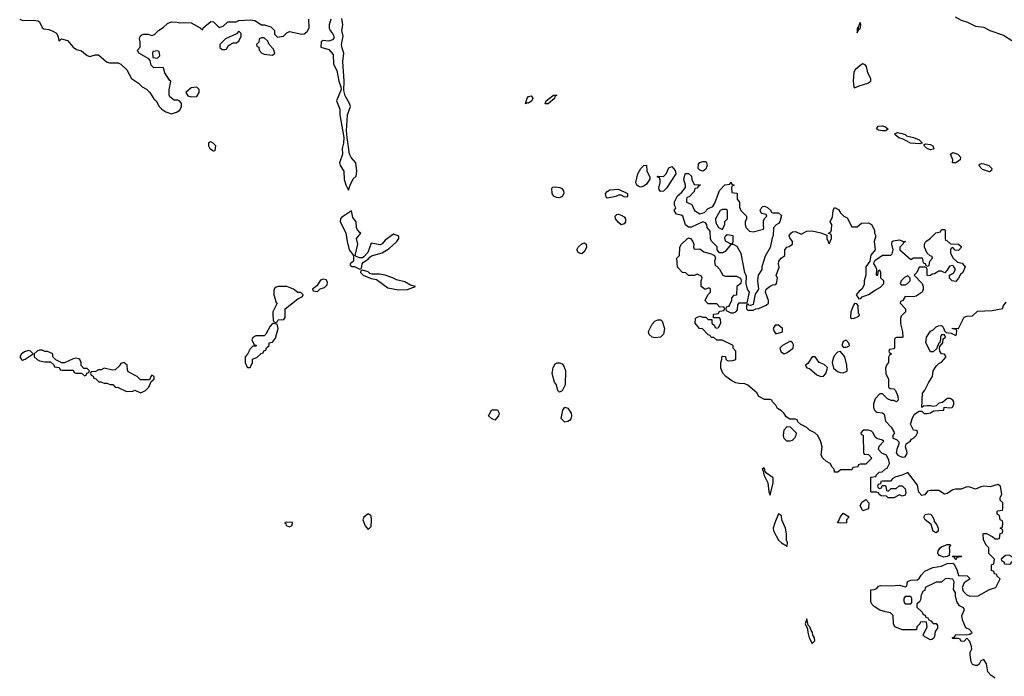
# Model space of a CAD drawing. Header units: inches. Extents: x 2380053 to 2584298, y 380219 to 546618.
# Tile 299 of 656: x 2461810 to 2468816, y 521098 to 525767. Entities that reach past the tile are written whole.
import ezdxf

# ---------------------------------------------------------------- set-up
doc = ezdxf.new("R2010")
doc.units = ezdxf.units.IN
doc.header["$MEASUREMENT"] = 0
doc.layers.add('C4562', color=7, linetype='Continuous')

msp = doc.modelspace()

# ---------------------------------------------------------------- linework, layer by layer
at = {"layer": 'C4562', "color": 2}
for points, elevation in [([(2461810, 525772), (2461830, 525762), (2461910, 525764.7), (2461938, 525758), (2461950.8, 525750.8), (2461970, 525712), (2461982, 525702), (2462016.8, 525696.8), (2462046.4, 525686.4), (2462071.1, 525671.1), (2462082, 525650), (2462090, 525614), (2462108, 525632), (2462150, 525618), (2462190, 525571.3), (2462215.3, 525555.3), (2462250, 525546), (2462290, 525511.3), (2462310, 525504.7), (2462350, 525518), (2462370, 525518), (2462426.8, 525466.8), (2462450, 525461), (2462510, 525461), (2462530, 525451.3), (2462571.3, 525410), (2462604.7, 525350), (2462655.3, 525315.3), (2462682, 525290), (2462712.8, 525272.8), (2462736, 525250), (2462765.4, 525205.4), (2462782, 525190), (2462802, 525150), (2462822, 525130), (2462850, 525111.3), (2462890, 525098), (2462926, 525110), (2462950, 525124.7), (2462962, 525150), (2462962, 525170), (2462950, 525188), (2462934.6, 525194.6), (2462910, 525195.3), (2462879, 525219), (2462873.2, 525233.2), (2462872.9, 525267.1), (2462886, 525330), (2462876.4, 525336.4), (2462842, 525390), (2462836.4, 525416.4), (2462830, 525426), (2462764.7, 525424.7), (2462744.7, 525444.7), (2462738, 525478), (2462728.4, 525488.4), (2462658, 525530), (2462648, 525550), (2462667.3, 525572.7), (2462668, 525610), (2462662, 525630), (2462668, 525650), (2462680.2, 525659.8), (2462690, 525664.7), (2462723.6, 525663.6), (2462750, 525654), (2462770, 525662), (2462798, 525690), (2462830, 525711), (2462861, 525739), (2462890, 525752.4), (2462930.4, 525750.4), (2462950, 525744.9), (2462990, 525748), (2463030, 525744.9), (2463094, 525710), (2463110, 525694), (2463115.3, 525710), (2463170, 525754.8), (2463190, 525752), (2463230, 525711), (2463258.6, 525721.4), (2463290, 525750.8), (2463350, 525751.3), (2463370, 525762), (2463450, 525766), (2463482, 525762), (2463530, 525731.3), (2463550.9, 525730.9), (2463596, 525716), (2463622, 525690), (2463623.6, 525663.6), (2463643.6, 525643.6), (2463686, 525650), (2463710, 525674), (2463730, 525682), (2463816.5, 525663.5), (2463833.2, 525666.8), (2463856.5, 525683.5), (2463868.7, 525710), (2463868, 525770)], 62), ([(2464024.7, 525770), (2464011.3, 525730), (2464011.3, 525710), (2464018, 525690), (2464036, 525670), (2464046, 525650), (2464044.7, 525635.3), (2464035.3, 525624.7), (2464010, 525615.3), (2463970, 525618), (2463954, 525610), (2463952.7, 525572.7), (2464010, 525554), (2464039.6, 525519.6), (2464042, 525450), (2464066.4, 525406.4), (2464080.7, 525330), (2464096, 525290), (2464098, 525270), (2464064.7, 525190), (2464086.8, 525130), (2464086.8, 525090), (2464116, 524930), (2464114.8, 524890), (2464104, 524850), (2464106.8, 524810), (2464084.7, 524750), (2464091, 524730), (2464117.3, 524690), (2464118.8, 524630), (2464130, 524592), (2464150, 524554), (2464161.2, 524590), (2464183.9, 524636.1), (2464204.7, 524655.3), (2464209.2, 524690), (2464200.9, 524750), (2464168.2, 524788.2), (2464156.9, 524810), (2464139.3, 524930), (2464136.2, 524976.2), (2464141.6, 525090), (2464163.7, 525150), (2464157.2, 525170), (2464125.1, 525225.1), (2464116.5, 525263.5), (2464118.4, 525330), (2464109.3, 525470), (2464117.2, 525530), (2464103.9, 525563.9), (2464099.7, 525590), (2464112.7, 525650), (2464101.6, 525690), (2464109.5, 525730), (2464103.3, 525776.7)], 62), ([(2468466.4, 525786.4), (2468510, 525764.7), (2468554, 525750), (2468610, 525722), (2468670, 525714), (2468714, 525690), (2468810, 525658), (2468870, 525618)], 62), ([(2468750, 521085.2), (2468722.5, 521102.5), (2468699, 521130), (2468690, 521186), (2468670, 521218), (2468650, 521208), (2468636, 521184), (2468624.7, 521175.3), (2468610, 521174), (2468590, 521182), (2468580.9, 521200.9), (2468573.2, 521250), (2468574, 521270), (2468585.2, 521290), (2468583.7, 521310), (2468570, 521344), (2468550, 521368), (2468530, 521348), (2468510, 521346), (2468502, 521362), (2468490, 521366), (2468450, 521366), (2468446, 521370), (2468462, 521378), (2468470, 521394), (2468550, 521392), (2468570, 521398), (2468588, 521410), (2468568, 521430), (2468542.7, 521442.7), (2468518.6, 521498.6), (2468514.5, 521530), (2468532.3, 521572.3), (2468525.2, 521585.2), (2468498, 521598), (2468478, 521630), (2468468, 521670), (2468468, 521690), (2468454, 521714), (2468459, 521770), (2468449, 521789), (2468407.1, 521792.9), (2468394, 521790), (2468370, 521766), (2468330, 521766), (2468254, 521730), (2468251.6, 521708.4), (2468238, 521702), (2468223.6, 521676.4), (2468219.6, 521640.4), (2468212.7, 521627.3), (2468194, 521610), (2468194, 521590), (2468232.7, 521552.7), (2468238, 521538), (2468252.7, 521532.7), (2468258, 521518), (2468272.7, 521512.7), (2468278, 521498), (2468292.7, 521492.7), (2468310, 521474), (2468330, 521474), (2468339.6, 521459.6), (2468339.6, 521440.4), (2468323.6, 521416.4), (2468319.6, 521380.4), (2468312.7, 521367.3), (2468299.6, 521360.4), (2468290, 521358), (2468250, 521378), (2468238, 521390), (2468266, 521450), (2468262, 521482), (2468250, 521486), (2468218, 521482), (2468214, 521470), (2468194, 521450), (2468191.6, 521428.4), (2468090, 521428.7), (2468038, 521450), (2468028, 521470), (2468026, 521530), (2468006, 521550), (2467970, 521555.3), (2467930, 521568), (2467890, 521594), (2467874, 521610), (2467865.2, 521630), (2467867.3, 521712.7), (2467890, 521714), (2467910, 521722), (2467922, 521738), (2467936.4, 521743.6), (2468010, 521741), (2468070, 521744.7), (2468110, 521734), (2468122, 521738), (2468127.3, 521772.7), (2468150, 521782), (2468196.4, 521783.6), (2468210, 521792), (2468223.7, 521816.3), (2468250, 521844.7), (2468308.4, 521871.6), (2468370, 521881), (2468410, 521898.8), (2468450, 521902), (2468456.9, 521896.9), (2468478, 521858), (2468490, 521814), (2468551.6, 521811.6), (2468574, 521790), (2468530, 521762), (2468515.5, 521730), (2468523.4, 521703.4), (2468550, 521678), (2468570, 521666.8), (2468630, 521670.8), (2468710, 521716), (2468755.3, 521730), (2468786, 521790), (2468766, 521810), (2468762, 521822), (2468747.3, 521827.3), (2468742, 521842), (2468726, 521850), (2468726, 521890), (2468742, 521898), (2468746, 521930), (2468706, 521970), (2468706, 522010), (2468688.4, 522028.4), (2468668.4, 522068.4), (2468666, 522110), (2468670, 522114), (2468690, 522114), (2468734, 522090), (2468750, 522074), (2468770, 522074), (2468782, 522078), (2468787.3, 522112.7), (2468802, 522118), (2468806, 522130), (2468802, 522142), (2468786, 522150), (2468802, 522158), (2468806, 522190), (2468802, 522202), (2468786, 522210), (2468782, 522242), (2468766, 522250), (2468766, 522270), (2468770, 522274), (2468802, 522278), (2468806, 522290), (2468806, 522330), (2468786, 522350), (2468786, 522370), (2468798, 522390), (2468788.9, 522448.9), (2468770, 522462), (2468714.4, 522445.6), (2468670.9, 522449.1), (2468650, 522445.2), (2468610, 522428.7), (2468570, 522442), (2468550, 522444), (2468510, 522428), (2468468.7, 522428.7), (2468450, 522422.7), (2468410, 522397.2), (2468390, 522394), (2468350, 522419.3), (2468290, 522419), (2468270, 522415.3), (2468250, 522388.7), (2468230, 522384), (2468207.3, 522407.3), (2468197.5, 522457.5), (2468130, 522548), (2468088.4, 522528.4), (2468043.6, 522516.4), (2468018, 522502), (2468010, 522486), (2467950, 522486), (2467938, 522482), (2467934, 522466), (2467918, 522462), (2467914, 522450), (2467918, 522438), (2467930, 522434), (2467942, 522438), (2467946, 522454), (2467970, 522454), (2467974, 522450), (2467978, 522418), (2467990, 522414), (2468010, 522434), (2468047.3, 522432.7), (2468068, 522452), (2468090, 522451.3), (2468110.6, 522430.6), (2468116, 522404), (2468110, 522386), (2468090, 522378), (2468070, 522388), (2468030, 522366), (2467990, 522366), (2467978, 522378), (2467940.4, 522380.4), (2467926, 522390), (2467922, 522402), (2467910, 522406), (2467870, 522406), (2467866, 522410), (2467867.3, 522512.7), (2467902, 522518), (2467906, 522530), (2467926, 522550), (2467947.3, 522552.7), (2467970, 522574), (2467982, 522578), (2467998, 522610), (2467994, 522634), (2467978, 522670), (2467944, 522684), (2467922, 522710), (2467924.7, 522735.3), (2467958, 522770), (2467950, 522778), (2467910, 522788.7), (2467898, 522798), (2467882, 522830), (2467870, 522842), (2467850, 522848.7), (2467812.7, 522847.3), (2467794, 522830), (2467798, 522818), (2467810, 522814), (2467812.7, 522807.3), (2467814, 522690), (2467818, 522678), (2467850, 522674), (2467874, 522650), (2467830, 522606), (2467790, 522606), (2467778, 522602), (2467772.7, 522587.3), (2467738, 522582), (2467730, 522566), (2467650, 522566), (2467631.6, 522548.4), (2467608.4, 522548.4), (2467606, 522570), (2467590, 522586), (2467578, 522610), (2467550, 522624), (2467524, 522650), (2467514, 522670), (2467519, 522730), (2467510, 522766), (2467488, 522810), (2467468, 522830), (2467429.1, 522849.1), (2467410, 522868), (2467367.3, 522887.3), (2467347.3, 522907.3), (2467342, 522922), (2467330, 522926), (2467290, 522926), (2467263.1, 522943.1), (2467250, 522966), (2467230, 522986), (2467203.1, 523003.1), (2467190, 523026), (2467166, 523050), (2467162, 523062), (2467150, 523066), (2467110, 523066), (2467070, 523088), (2467054.6, 523114.6), (2466990, 523168), (2466970, 523178), (2466930, 523179), (2466905.2, 523185.2), (2466878, 523198), (2466835.3, 523230), (2466814, 523254), (2466798, 523290), (2466798, 523330), (2466806, 523350), (2466806, 523370), (2466810, 523374), (2466832.7, 523372.7), (2466834, 523350), (2466850, 523342), (2466883.6, 523343.6), (2466906, 523350), (2466906, 523410), (2466886, 523430), (2466886, 523450), (2466807.3, 523487.3), (2466770, 523488), (2466750, 523506), (2466730, 523506), (2466722, 523522), (2466710, 523526), (2466668, 523568), (2466648, 523570), (2466615.3, 523610), (2466618, 523642), (2466626, 523650), (2466650, 523658), (2466670, 523652), (2466692, 523652), (2466710, 523634), (2466734, 523634), (2466734, 523610), (2466752.7, 523592.7), (2466758, 523578), (2466770, 523574), (2466782, 523578), (2466798, 523610), (2466796.4, 523636.4), (2466790, 523646), (2466746, 523646), (2466746, 523670), (2466750, 523674), (2466782, 523678), (2466790, 523694), (2466822, 523698), (2466826, 523710), (2466822, 523722), (2466790, 523726), (2466770, 523746), (2466710, 523746), (2466690, 523766), (2466688.4, 523771.6), (2466708.4, 523811.6), (2466726, 523830), (2466726, 523850), (2466718, 523858), (2466710, 523858), (2466688.4, 523848.4), (2466658, 523870), (2466658, 523910), (2466666, 523930), (2466662, 523942), (2466630, 523958), (2466612, 523948), (2466568.4, 523948.4), (2466550, 523966), (2466526, 523970), (2466490, 524006), (2466486, 524070), (2466506, 524090), (2466508, 524150), (2466519, 524170), (2466562, 524210), (2466570, 524214.8), (2466582, 524210), (2466598.8, 524190), (2466606, 524170), (2466604.7, 524150), (2466610, 524134), (2466650, 524138), (2466676.9, 524116.9), (2466730, 524102), (2466754, 524090), (2466762, 524070), (2466754, 524050), (2466758, 524018), (2466770, 524014), (2466790, 523994), (2466814, 523950), (2466830, 523942), (2466910, 523942), (2466938, 523930), (2466942.8, 523910), (2466941, 523890), (2466912, 523870), (2466911.6, 523808.4), (2466890, 523806), (2466874, 523790), (2466874, 523770), (2466859.6, 523740.4), (2466852.7, 523727.3), (2466838, 523722), (2466834, 523710), (2466838, 523698), (2466870, 523682), (2466890, 523682), (2466906, 523690), (2466916.4, 523703.6), (2466920.4, 523739.6), (2466930, 523754), (2466986, 523754), (2467004, 523830), (2466988.7, 523850), (2466979, 523890), (2466980.4, 523940.4), (2466969.1, 523969.1), (2466944, 524104), (2466915.3, 524155.3), (2466890, 524168.7), (2466870, 524168), (2466830, 524119.3), (2466810, 524108.7), (2466788.4, 524108.4), (2466774, 524130), (2466771.8, 524151.8), (2466735.1, 524190), (2466725.8, 524205.8), (2466722, 524262), (2466702.7, 524290), (2466699, 524310), (2466690, 524322), (2466670, 524329.2), (2466590, 524291.8), (2466570, 524292), (2466548.2, 524308.2), (2466528.7, 524368.7), (2466516.4, 524376.4), (2466484, 524384), (2466478, 524390), (2466468, 524410), (2466478, 524430), (2466468.7, 524448.7), (2466468.9, 524471.1), (2466490, 524514), (2466520.4, 524539.6), (2466547.3, 524572.7), (2466548, 524590), (2466535.3, 524630), (2466546, 524670), (2466550, 524674), (2466570, 524674), (2466590, 524654), (2466592, 524630), (2466610, 524594), (2466651.6, 524591.6), (2466650, 524586), (2466638, 524582), (2466634, 524570), (2466614, 524566), (2466610, 524546), (2466572.7, 524507.3), (2466558, 524502), (2466554, 524490), (2466554, 524470), (2466592.7, 524452.7), (2466612, 524410), (2466650, 524386), (2466683.1, 524396.9), (2466710, 524424.7), (2466742, 524438), (2466757.2, 524462.8), (2466790, 524552), (2466827.3, 524592.7), (2466862, 524598), (2466870, 524614), (2466878, 524598), (2466894, 524590), (2466878, 524582), (2466874, 524570), (2466878, 524538), (2466910, 524534), (2466914, 524530), (2466914, 524490), (2466932, 524470), (2466932.7, 524432.7), (2466942, 524410), (2466982, 524370), (2466982, 524350), (2466972, 524330), (2466971.3, 524310), (2466978, 524290), (2467002, 524262), (2467030, 524258), (2467102, 524278), (2467106, 524290), (2467102, 524302), (2467103.1, 524336.9), (2467110, 524354), (2467126, 524370), (2467122, 524382), (2467088.9, 524388.9), (2467078, 524410), (2467090, 524434), (2467100.4, 524439.6), (2467110, 524442), (2467130, 524432), (2467154, 524410), (2467158, 524398), (2467170, 524394), (2467210, 524394), (2467230, 524374), (2467218, 524330), (2467210, 524318), (2467191.6, 524308.4), (2467172.7, 524287.3), (2467171, 524230), (2467163.6, 524216.4), (2467150, 524148), (2467115.3, 524084.7), (2467091.3, 524010), (2467091, 523990), (2467064.7, 523950), (2467058.8, 523910), (2467066.8, 523850), (2467043.8, 523816.2), (2467030, 523742), (2467010, 523735.3), (2466998, 523738), (2466990, 523746), (2466982, 523738), (2466982, 523710), (2466990, 523702), (2467030, 523702), (2467049.1, 523710.9), (2467070, 523713), (2467122.7, 523737.3), (2467137.2, 523750), (2467138.4, 523770), (2467116.9, 523830), (2467120.7, 523850), (2467150, 523873), (2467170, 523882), (2467190, 523884.7), (2467195.3, 523890), (2467201.2, 523930), (2467193.2, 523950), (2467215.1, 524004.9), (2467209.6, 524030), (2467212.7, 524050), (2467229.2, 524070), (2467255.3, 524090), (2467253.2, 524130), (2467269.2, 524150), (2467286.3, 524153.7), (2467309, 524171), (2467309.2, 524190), (2467290, 524215.3), (2467285.6, 524230), (2467297.2, 524250), (2467310, 524259.1), (2467330, 524261), (2467370, 524242), (2467410, 524262), (2467450, 524264.7), (2467511.1, 524251.1), (2467554, 524234), (2467554, 524210), (2467570, 524174), (2467586, 524210), (2467586, 524230), (2467582, 524242), (2467566, 524246), (2467566, 524250), (2467582, 524258), (2467587.3, 524272.7), (2467588, 524310), (2467578, 524330), (2467594.6, 524365.4), (2467598, 524410), (2467608.4, 524431.6), (2467636.9, 524416.9), (2467650, 524394), (2467674, 524370), (2467696.9, 524356.9), (2467730, 524294), (2467770, 524294), (2467800.4, 524319.6), (2467850, 524322), (2467871.1, 524311.1), (2467891.3, 524270), (2467892, 524250), (2467902, 524230), (2467891, 524190), (2467896, 524130), (2467867.3, 524092.7), (2467858, 524050), (2467831.3, 524010), (2467831.3, 523950), (2467818, 523910), (2467819.6, 523880.4), (2467802, 523850), (2467783.5, 523836.5), (2467762, 523810), (2467782, 523782), (2467795.3, 523784.7), (2467804, 523796), (2467850, 523812), (2467896, 523844), (2467936, 523864), (2467958, 523890), (2467958, 523910), (2467938, 523930), (2467938, 523970), (2467930, 523986), (2467918, 523982), (2467914, 523950), (2467910, 523946), (2467906, 523950), (2467908, 523990), (2467902, 524010), (2467888.7, 524031.3), (2467893.2, 524050), (2467900.7, 524059.3), (2467950, 524092), (2468008.4, 524091.6), (2468019, 524101), (2468024, 524130), (2468015.3, 524170), (2468018, 524190), (2468024.7, 524195.3), (2468070, 524202), (2468092.7, 524192.7), (2468114, 524190), (2468098, 524182), (2468094, 524170), (2468072, 524150), (2468072, 524130), (2468150, 524062), (2468170, 524074), (2468232.7, 524072.7), (2468238, 524038), (2468252.7, 524032.7), (2468258, 524018), (2468270, 524014), (2468282, 524018), (2468286, 524050), (2468306, 524070), (2468302, 524082), (2468287.3, 524087.3), (2468267.3, 524107.3), (2468248.4, 524148.4), (2468248, 524170), (2468258, 524190), (2468289.1, 524210.9), (2468329.1, 524250.9), (2468362, 524258), (2468370, 524274), (2468390, 524274), (2468394, 524270), (2468394, 524210), (2468398, 524198), (2468410, 524194), (2468432.7, 524172.7), (2468490, 524171.3), (2468510, 524154), (2468510, 524146), (2468490, 524126), (2468467.3, 524127.3), (2468450, 524146), (2468438, 524142), (2468434, 524130), (2468434, 524110), (2468450, 524074), (2468483.6, 524043.6), (2468515.3, 524035.3), (2468538, 524010), (2468522, 523970), (2468505.4, 523954.6), (2468490, 523928), (2468470, 523906), (2468446, 523910), (2468426, 523930), (2468426, 523950), (2468454.6, 523965.4), (2468468, 523990), (2468455.3, 524015.3), (2468450, 524018), (2468425.4, 524014.6), (2468410, 523986), (2468392, 523968), (2468370, 523978), (2468350, 523978), (2468319.6, 523960.4), (2468302, 523958), (2468291.6, 523948.4), (2468270, 523946), (2468266, 523950), (2468266, 523990), (2468262, 524002), (2468250, 524006), (2468210, 524006), (2468194, 523970), (2468174, 523950), (2468231.6, 523891.6), (2468238, 523870), (2468238, 523850), (2468231.3, 523830), (2468190, 523802), (2468170, 523795.3), (2468110, 523798), (2468094, 523770), (2468078, 523762), (2468074, 523750), (2468114, 523710), (2468114, 523690), (2468082, 523658), (2468076.9, 523643.1), (2468076.9, 523603.1), (2468092, 523548), (2468094, 523510), (2468090, 523506), (2468050, 523506), (2468038, 523502), (2468034, 523490), (2468034, 523430), (2468030, 523426), (2467998, 523422), (2467994, 523410), (2467998, 523398), (2468014, 523390), (2467998, 523382), (2467992.7, 523367.3), (2467991, 523330), (2467978, 523310), (2467971.6, 523288.4), (2467972, 523250), (2467991.3, 523210), (2467992.7, 523152.7), (2468003.6, 523143.6), (2468030, 523142), (2468042, 523130), (2468058, 523090), (2468059.6, 523060.4), (2468050, 523048.7), (2468030, 523058), (2468010, 523058), (2467986, 523070), (2467950, 523106), (2467930, 523106), (2467898, 523070), (2467885.4, 523034.6), (2467884.7, 523010), (2467891.3, 522990), (2467901.4, 522981.4), (2467910, 522976), (2467950, 522971.3), (2467961, 522961), (2467971.1, 522911.1), (2468012, 522870), (2468034, 522830), (2468022, 522810), (2468022, 522790), (2468050, 522782), (2468064.7, 522764.7), (2468066, 522750), (2468050.8, 522710), (2468047.1, 522687.1), (2468058, 522670), (2468090, 522654.8), (2468110, 522658), (2468122, 522678), (2468125.2, 522690), (2468114, 522730), (2468118, 522750), (2468146, 522770), (2468155.3, 522784.7), (2468170, 522792), (2468188, 522810), (2468198, 522830), (2468198, 522838), (2468190, 522846), (2468170, 522848), (2468149, 522890), (2468163.7, 522936.3), (2468178, 522962), (2468210, 522982), (2468230, 522982), (2468246.8, 522966.8), (2468266.4, 522966.4), (2468290, 522971.3), (2468314, 522986), (2468386, 522990), (2468388.4, 523011.6), (2468426, 523006), (2468446, 523010), (2468457.2, 523030), (2468457.2, 523050), (2468450, 523062), (2468430, 523073.2), (2468410, 523074), (2468376, 523044), (2468350, 523039), (2468330, 523022), (2468310, 523015.3), (2468290, 523022), (2468270, 523022), (2468242, 523018), (2468228, 523008), (2468234, 523110), (2468250, 523132), (2468278, 523190), (2468306, 523230), (2468309.5, 523270.5), (2468330, 523302), (2468350, 523322), (2468370, 523332), (2468402, 523370), (2468390, 523388), (2468368, 523390), (2468358, 523410), (2468355.3, 523430), (2468358, 523442), (2468378, 523470), (2468382, 523498), (2468398, 523510), (2468390, 523526), (2468370, 523526), (2468362, 523510), (2468362, 523490), (2468354, 523466), (2468350, 523466), (2468332.7, 523427.3), (2468310, 523406), (2468290, 523406), (2468258, 523470), (2468262, 523510), (2468290, 523552), (2468310, 523562), (2468330, 523582), (2468348.9, 523591.1), (2468370, 523591.3), (2468379.8, 523579.8), (2468390, 523554), (2468402, 523542), (2468436.9, 523536.9), (2468470, 523522), (2468475.3, 523530), (2468478, 523558), (2468467.3, 523567.3), (2468448.4, 523568.4), (2468447.3, 523572.7), (2468490, 523572), (2468530, 523651.3), (2468550, 523658), (2468590, 523662), (2468625.6, 523694.4), (2468730, 523698), (2468806, 523714), (2468808, 523730), (2468830, 523758)], 58)]:
    msp.add_lwpolyline(points, dxfattribs=dict(at, elevation=elevation))
for points, elevation in [([(2467790, 525748), (2467774, 525710), (2467778, 525702), (2467770, 525706), (2467770, 525674), (2467780.4, 525699.6), (2467790, 525702), (2467795.1, 525730)], 62), ([(2463370, 525686), (2463352.7, 525667.3), (2463274, 525630), (2463234, 525590), (2463234, 525570), (2463250, 525554), (2463270, 525554), (2463282, 525558), (2463296.4, 525583.6), (2463308.4, 525591.6), (2463330, 525602), (2463350, 525602), (2463370, 525614), (2463386, 525650), (2463386, 525670)], 62), ([(2463550, 525638), (2463530, 525638), (2463514, 525630), (2463511.6, 525608.4), (2463494, 525590), (2463498, 525578), (2463511.6, 525571.6), (2463514, 525550), (2463534, 525530), (2463550, 525522), (2463610, 525514), (2463626, 525530), (2463616.4, 525556.4), (2463586, 525590), (2463575.3, 525615.3)], 62), ([(2462790, 525546), (2462758, 525542), (2462754, 525530), (2462758, 525498), (2462790, 525494), (2462806, 525510), (2462802, 525542)], 62), ([(2467810, 525452), (2467790, 525441.6), (2467755.8, 525410), (2467746.4, 525393.6), (2467740.5, 525330), (2467744.7, 525290), (2467750, 525282), (2467783.2, 525296.8), (2467845.1, 525314.9), (2467865.2, 525330), (2467866.6, 525350), (2467846, 525390), (2467834.9, 525434.9), (2467827, 525447)], 62), ([(2463070, 525288), (2463030, 525282), (2462992, 525250), (2463006, 525226), (2463030, 525218), (2463070, 525222), (2463088, 525250), (2463088, 525270)], 62), ([(2465430, 525174), (2465423.6, 525176.4), (2465410, 525168.7), (2465421.2, 525210), (2465430, 525221), (2465450, 525226), (2465460.7, 525210), (2465454.9, 525190)], 58), ([(2465570, 525169), (2465549.4, 525169.4), (2465555.3, 525190), (2465608.7, 525230), (2465630, 525232), (2465630, 525228), (2465618, 525222), (2465614.4, 525205.6)], 58), ([(2467950, 524976), (2467921.2, 524981.2), (2467906, 524990), (2467918, 525010), (2467947.5, 525012.5), (2467970, 525006), (2467990, 524988), (2467970, 524977.2)], 58), ([(2468215.2, 524884.8), (2468149.3, 524889.3), (2468096.5, 524916.5), (2468066, 524926), (2468038, 524950), (2468042, 524958), (2468055.3, 524964.7), (2468090, 524958), (2468110.8, 524950), (2468120.9, 524940.9), (2468170.3, 524930.3), (2468210, 524912.7), (2468234, 524890), (2468230, 524889)], 58), ([(2463170, 524898), (2463163.6, 524896.4), (2463154, 524890), (2463154, 524870), (2463162, 524850), (2463190, 524834), (2463202, 524838), (2463206, 524870), (2463186, 524890)], 62), ([(2468290, 524842), (2468269.6, 524849.6), (2468247.5, 524867.5), (2468244, 524876), (2468254.6, 524885.4), (2468290, 524879.3), (2468306.8, 524870), (2468314, 524850), (2468310, 524846.6)], 58), ([(2468470, 524748.7), (2468448, 524750), (2468449, 524770), (2468433.2, 524810), (2468450, 524822), (2468486, 524810), (2468504, 524790), (2468501, 524770)], 58), ([(2466670, 524688.7), (2466650, 524698), (2466638, 524710), (2466640.4, 524739.6), (2466648.4, 524751.6), (2466670, 524758), (2466690, 524758), (2466698, 524750), (2466701, 524730), (2466690, 524702)], 58), ([(2466230, 524575.3), (2466210, 524582), (2466202, 524590), (2466195.3, 524610), (2466208.9, 524671.1), (2466228.7, 524710), (2466250, 524731.3), (2466270, 524732), (2466271.3, 524690), (2466294, 524650), (2466292.7, 524632.7), (2466270, 524598), (2466250, 524582)], 58), ([(2466370, 524546), (2466360.4, 524560.4), (2466358, 524570), (2466368, 524610), (2466367.3, 524627.3), (2466362, 524642), (2466346, 524650), (2466350, 524654), (2466390, 524652), (2466410, 524672), (2466430, 524714), (2466450, 524722), (2466474.4, 524694.4), (2466478, 524670), (2466412, 524570), (2466390, 524548)], 58), ([(2468710, 524684), (2468662, 524702), (2468634, 524730), (2468641.5, 524738.5), (2468656.5, 524743.5), (2468670, 524743), (2468706.8, 524730), (2468727.3, 524710), (2468726, 524694)], 58), ([(2465650, 524500.7), (2465630, 524502), (2465611.5, 524511.5), (2465599.5, 524530), (2465595.3, 524570), (2465603.2, 524576.8), (2465622.5, 524577.5), (2465654, 524574), (2465666.6, 524566.6), (2465679.1, 524550), (2465682, 524530), (2465670, 524509.3)], 58), ([(2466130, 524506), (2466110, 524508), (2466090, 524518), (2466070, 524518), (2466051.1, 524508.9), (2465990, 524498), (2465984, 524504), (2465979, 524530), (2465990, 524544.7), (2466010, 524556), (2466070, 524562), (2466134, 524530), (2466134, 524510)], 58), ([(2464170, 524408), (2464099.6, 524360.4), (2464092, 524350), (2464091.3, 524330), (2464130.6, 524250.6), (2464139.1, 524190), (2464154, 524130), (2464186, 524090), (2464184.7, 524050), (2464162, 524030), (2464162, 524022), (2464172.7, 524012.7), (2464191.6, 524011.6), (2464230, 523994), (2464242, 523998), (2464246, 524030), (2464256.4, 524043.6), (2464290, 524064.7), (2464301.2, 524078.8), (2464313.2, 524086.8), (2464388, 524110), (2464439.1, 524140.9), (2464493.2, 524190), (2464508.7, 524210), (2464508, 524228), (2464470, 524242), (2464410, 524199), (2464390, 524174), (2464374, 524166), (2464310, 524178), (2464287.5, 524112.5), (2464259.8, 524080.2), (2464250, 524074), (2464230, 524074), (2464203.1, 524083.1), (2464198, 524090), (2464216, 524170), (2464206.6, 524210), (2464238, 524250), (2464230, 524253.2), (2464213.6, 524273.6), (2464207.3, 524290), (2464203.7, 524330), (2464181.1, 524361.1)], 62), ([(2466838, 524418), (2466810, 524418), (2466794, 524410), (2466762, 524350), (2466763.6, 524323.6), (2466782, 524290), (2466810, 524274), (2466827.3, 524312.7), (2466828.4, 524331.6), (2466846, 524350), (2466846, 524410)], 58), ([(2466090, 524309.3), (2466070, 524324), (2466049.2, 524350), (2466046, 524370), (2466058, 524382), (2466070, 524384.7), (2466094.4, 524374.4), (2466110, 524364.7), (2466121, 524350), (2466121, 524330), (2466116.8, 524323.2), (2466110, 524315.3)], 58), ([(2466843.6, 524236.4), (2466830, 524226), (2466825.4, 524214.6), (2466830, 524194), (2466870, 524174), (2466882, 524178), (2466886, 524190), (2466886, 524230)], 58), ([(2465810, 524102.9), (2465785.2, 524110), (2465775.1, 524130), (2465782.7, 524150), (2465810, 524173), (2465830, 524179.1), (2465840.7, 524170), (2465843.8, 524150), (2465830, 524119.3)], 58), ([(2464250, 523986), (2464238, 523982), (2464234, 523970), (2464254, 523950), (2464310, 523927.3), (2464350, 523918.8), (2464430, 523860.7), (2464505.8, 523845.8), (2464570, 523847.7), (2464626, 523870), (2464590, 523879), (2464550, 523902.7), (2464490, 523918), (2464468.7, 523930), (2464410, 523949.4), (2464370, 523957), (2464317.2, 523957.2), (2464302, 523962), (2464290, 523974)], 62), ([(2463970, 523922), (2463950, 523914), (2463924.7, 523875.3), (2463894, 523850), (2463898, 523838), (2463930, 523834), (2463948, 523852), (2463978, 523862), (2463999, 523881), (2464000.4, 523900.4), (2463990, 523918)], 62), ([(2468130, 523946), (2468105.4, 523934.6), (2468082, 523910), (2468074, 523890), (2468082, 523882), (2468110, 523882), (2468126, 523890), (2468146, 523910), (2468146, 523930)], 58), ([(2463710, 523869.2), (2463650, 523869.2), (2463634.8, 523865.2), (2463624, 523856), (2463618.8, 523841.2), (2463617.3, 523810), (2463636, 523756), (2463642, 523750), (2463612, 523690), (2463612, 523670), (2463614, 523630), (2463618, 523618), (2463630, 523614), (2463642, 523618), (2463648, 523632), (2463690, 523634), (2463698, 523650), (2463698, 523710), (2463790, 523782), (2463822, 523798), (2463826, 523810), (2463810, 523826), (2463790, 523828), (2463758, 523850)], 62), ([(2467750, 523748), (2467742, 523738), (2467724.7, 523690), (2467722, 523650), (2467730, 523642), (2467750, 523644.7), (2467782, 523658), (2467786, 523670), (2467778, 523678), (2467775.3, 523735.3), (2467767.3, 523747.3)], 58), ([(2466330, 523504), (2466310, 523509), (2466290, 523528), (2466284.7, 523544.7), (2466285.6, 523554.4), (2466310, 523602), (2466330, 523622), (2466350, 523632), (2466371.6, 523631.6), (2466382, 523622), (2466398, 523570), (2466392, 523530), (2466370, 523508.7)], 58), ([(2463610, 523606), (2463591.6, 523588.4), (2463562, 523530), (2463550, 523518), (2463490, 523518), (2463470, 523506), (2463462, 523490), (2463463.6, 523483.6), (2463478, 523458), (2463494, 523450), (2463490, 523446), (2463470, 523446), (2463450, 523426), (2463432, 523388), (2463414, 523370), (2463414, 523330), (2463422, 523310), (2463430, 523294), (2463450, 523294), (2463466, 523330), (2463467.3, 523352.7), (2463496.4, 523363.6), (2463527.3, 523392.7), (2463542, 523398), (2463547.3, 523412.7), (2463562, 523418), (2463567.3, 523432.7), (2463586, 523450), (2463586, 523470), (2463610, 523474), (2463630, 523502), (2463648, 523570), (2463642, 523602)], 62), ([(2467184.7, 523595.3), (2467172, 523570), (2467178, 523550), (2467190, 523532), (2467230, 523546), (2467238, 523550), (2467238, 523570), (2467210, 523595.3)], 58), ([(2467290, 523479), (2467238, 523450), (2467218, 523430), (2467226.4, 523406.4), (2467236.9, 523396.9), (2467250, 523391.3), (2467270, 523400.7), (2467314, 523430), (2467315.1, 523455.1), (2467310, 523468), (2467298, 523478)], 58), ([(2467690, 523488), (2467670, 523478), (2467661, 523450), (2467670, 523438), (2467690, 523438), (2467710, 523444.7), (2467715.3, 523450), (2467710, 523466)], 58), ([(2461874.6, 523414.6), (2461850, 523408), (2461822, 523390), (2461812, 523370), (2461822, 523350), (2461830, 523344.7), (2461850, 523352), (2461906, 523390), (2461886, 523410)], 62), ([(2461970, 523418), (2461950, 523418), (2461934, 523410), (2461914, 523390), (2461914, 523370), (2461934, 523350), (2461950, 523342), (2461986, 523334), (2462030, 523334), (2462052.7, 523312.7), (2462058, 523298), (2462090, 523294), (2462098, 523278), (2462110, 523274), (2462190, 523274), (2462198, 523258), (2462210, 523254), (2462250, 523254), (2462270, 523234), (2462282, 523238), (2462287.3, 523252.7), (2462302, 523258), (2462306, 523270), (2462290, 523286), (2462267.3, 523287.3), (2462248, 523308), (2462248, 523330), (2462238, 523350), (2462230, 523355.3), (2462210, 523359), (2462190, 523355.3), (2462130, 523326), (2462110, 523326), (2462067.3, 523347.3), (2462046, 523370), (2462046, 523390), (2462007.3, 523407.3), (2461988.4, 523408.4)], 62), ([(2467470, 523368.7), (2467450, 523368.7), (2467419.1, 523320.9), (2467402, 523310), (2467403.6, 523303.6), (2467411.6, 523291.6), (2467430, 523286), (2467482.5, 523242.5), (2467510, 523230.7), (2467530, 523231), (2467545.2, 523250), (2467559, 523290), (2467556.5, 523296.5), (2467534.8, 523314.8), (2467499, 523330)], 58), ([(2467650, 523408), (2467630, 523402), (2467604.5, 523375.5), (2467594.8, 523350), (2467591, 523330), (2467601, 523290), (2467630, 523266), (2467650, 523258.8), (2467670, 523256), (2467690, 523264.7), (2467698, 523270), (2467695.3, 523310), (2467682, 523370)], 58), ([(2462550, 523328.7), (2462530, 523322), (2462517.3, 523302.7), (2462490, 523278), (2462470, 523275.3), (2462410, 523288), (2462390, 523278), (2462370, 523278), (2462350, 523266), (2462318, 523262), (2462314, 523250), (2462318, 523238), (2462332.7, 523232.7), (2462338, 523218), (2462352.7, 523212.7), (2462372.7, 523192.7), (2462387.3, 523192.7), (2462410, 523182), (2462430, 523182), (2462452.7, 523172.7), (2462471.6, 523171.6), (2462490, 523154), (2462511.6, 523151.6), (2462570, 523122), (2462615.3, 523124.7), (2462630, 523132), (2462670, 523114), (2462690, 523122), (2462706, 523130), (2462730, 523154), (2462746, 523194), (2462766, 523210), (2462766, 523230), (2462750, 523238), (2462742, 523230), (2462734, 523206), (2462670, 523206), (2462646, 523230), (2462582, 523262), (2462576.4, 523276.4), (2462575.3, 523310)], 62), ([(2465650, 523118), (2465638, 523130), (2465629, 523170), (2465616, 523190), (2465599.5, 523250), (2465606, 523294), (2465620.9, 523319.1), (2465633.2, 523326.8), (2465650, 523327.3), (2465670, 523320.7), (2465682, 523302), (2465693, 523270), (2465690.6, 523170), (2465670, 523128.7)], 58), ([(2465690, 522904), (2465662, 522930), (2465674, 522990), (2465690, 523011), (2465710, 523004.7), (2465733.4, 522970), (2465736.3, 522950), (2465730.6, 522929.4), (2465722.8, 522917.2), (2465710, 522909)], 58), ([(2465190, 522918), (2465166, 522930), (2465146, 522950), (2465168.4, 522991.6), (2465210, 522992), (2465222, 522970), (2465218, 522950)], 58), ([(2467290, 522769), (2467268, 522770), (2467250, 522788), (2467244, 522810), (2467248.7, 522850), (2467270, 522874), (2467292.7, 522872.7), (2467334, 522830), (2467332, 522810), (2467322, 522790), (2467305.4, 522774.6)], 58), ([(2467110, 522578), (2467102, 522578), (2467094, 522570), (2467099.8, 522559.8), (2467104, 522530), (2467132.7, 522472.7), (2467141, 522410), (2467150, 522384.7), (2467172.3, 522472.3), (2467172.3, 522510), (2467123.2, 522543.2), (2467115.1, 522555.1)], 62), ([(2467810, 522275.3), (2467789.2, 522309.2), (2467803.1, 522336.9), (2467830, 522354), (2467851.3, 522331.3), (2467850, 522288.7)], 58), ([(2464290, 522253.2), (2464258, 522230), (2464251, 522210), (2464267.9, 522167.9), (2464290, 522142), (2464310, 522162), (2464312.6, 522207.4), (2464310, 522238)], 62), ([(2467210, 522254), (2467184, 522190), (2467172, 522150), (2467172.7, 522132.7), (2467210, 522064.7), (2467230, 522046), (2467270, 522022), (2467273.2, 522046.8), (2467265.2, 522065.2), (2467266, 522110), (2467258, 522150), (2467232.7, 522210), (2467230, 522238)], 62), ([(2467650, 522186), (2467628, 522190), (2467638, 522202), (2467648.7, 522230), (2467670, 522258), (2467711.6, 522231.6), (2467694, 522210), (2467694, 522190), (2467690, 522188)], 58), ([(2468330, 522119), (2468309, 522130), (2468296.5, 522176.5), (2468253.2, 522210), (2468244.5, 522230), (2468252.7, 522247.3), (2468273.2, 522253.2), (2468290.5, 522250.5), (2468301.1, 522241.1), (2468314.8, 522214.8), (2468318, 522198), (2468335.3, 522175.3), (2468346, 522150), (2468344.7, 522130)], 58), ([(2463705.4, 522194.6), (2463694, 522190), (2463703.6, 522183.6), (2463706, 522170), (2463730, 522161), (2463748, 522170), (2463752.3, 522192.3)], 62), ([(2468385.6, 521945.6), (2468356, 521956), (2468342, 521970), (2468345.2, 521990), (2468359, 522010), (2468370, 522017.3), (2468410, 522034), (2468430, 522034), (2468434, 522030), (2468423.6, 522016.4), (2468426.8, 521990), (2468423.6, 521956.4), (2468410, 521948.7)], 58), ([(2468470, 521926), (2468462, 521942), (2468450, 521946), (2468448, 521952), (2468512.7, 521952.7), (2468510, 521946), (2468478, 521942)], 58), ([(2468850, 521958), (2468823.6, 521956.4), (2468794, 521930), (2468798, 521918), (2468812.7, 521912.7), (2468818, 521898), (2468850, 521894), (2468862, 521898), (2468867.3, 521912.7), (2468882, 521918), (2468886, 521930), (2468866, 521950)], 58), ([(2468150, 521666), (2468110, 521666), (2468102, 521650), (2468102, 521630), (2468110, 521614), (2468150, 521614), (2468158, 521622), (2468158, 521650)], 58), ([(2467410, 521506), (2467398, 521470), (2467416, 521436), (2467417.3, 521410), (2467427.3, 521370), (2467450, 521332), (2467468, 521350), (2467465.2, 521370), (2467453.2, 521390), (2467452, 521410), (2467442.5, 521422.5), (2467433.2, 521450), (2467421.2, 521461.2)], 62)]:
    msp.add_lwpolyline(points, close=True, dxfattribs=dict(at, elevation=elevation))

doc.saveas('drawing.dxf')
